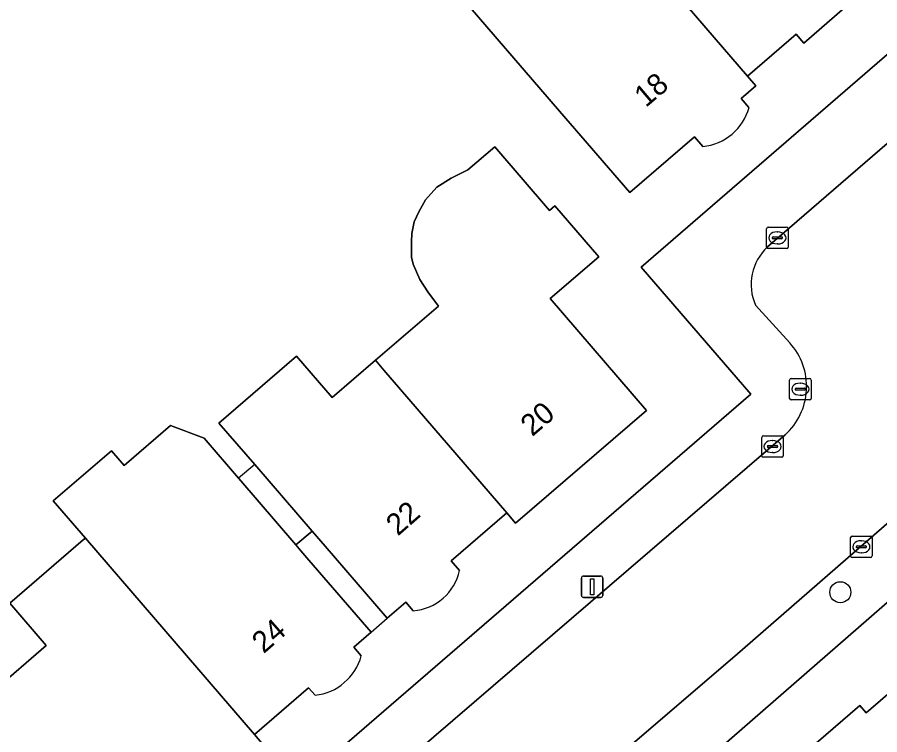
# Model space of a CAD drawing. Extents: x 161772 to 163126, y 383092 to 383917.
# Drawn here: x 162433.68 to 162473.8, y 383515.02 to 383548.4 of the extents above; entities that cross this region are included whole.
import ezdxf

# ---------------------------------------------------------------- set-up
doc = ezdxf.new("R2010")
doc.units = 0
for name, color, linetype in [('IMGEO_Boom', 7, 'Continuous'), ('IMGEO_Brandkraan', 7, 'Continuous'), ('IMGEO_Erf', 7, 'Continuous'), ('IMGEO_Kolk', 7, 'Continuous'), ('IMGEO_Lichtmast', 7, 'Continuous'), ('IMGEO_Pand', 7, 'Continuous'), ('IMGEO_Pand_nummerreeks', 7, 'Continuous'), ('IMGEO_Pand_overbouw', 7, 'Continuous'), ('IMGEO_Rijbaan_lokaal_open', 7, 'Continuous'), ('IMGEO_Voetpad_open', 7, 'Continuous')]:
    doc.layers.add(name, color=color, linetype=linetype)

msp = doc.modelspace()

# ---------------------------------------------------------------- linework, layer by layer
at = {"layer": 'IMGEO_Boom'}
msp.add_circle((162471.965, 383521.651), 0.489, dxfattribs=at)
at = {"layer": 'IMGEO_Brandkraan'}
for p, q in [((162469.607, 383530.67), (162469.607, 383531.522)), ((162469.682, 383531.596), (162470.534, 383531.596)), ((162470.608, 383531.522), (162470.608, 383530.67)), ((162469.866, 383531.09), (162469.866, 383531.102)), ((162470.304, 383531.053), (162469.906, 383531.053)), ((162469.909, 383531.139), (162470.307, 383531.139)), ((162470.095, 383531.376), (162470.12, 383531.376)), ((162470.35, 383531.102), (162470.35, 383531.09)), ((162470.118, 383530.816), (162470.093, 383530.816)), ((162470.534, 383530.596), (162469.682, 383530.596))]:
    msp.add_line(p, q, dxfattribs=at)
for points in [[(162469.607, 383530.67), (162469.607, 383531.522)], [(162469.682, 383531.596), (162470.534, 383531.596)], [(162470.608, 383531.522), (162470.608, 383530.67)], [(162470.534, 383530.596), (162469.682, 383530.596)]]:
    msp.add_lwpolyline(points, dxfattribs=at)
for centre, radius, start, end in [((162469.684, 383531.52), 0.0765, 91.552, 178.448), ((162469.684, 383531.52), 0.0765, 91.552, 178.448), ((162470.532, 383531.52), 0.0765, 1.552, 88.448), ((162470.532, 383531.52), 0.0765, 1.552, 88.448), ((162469.906, 383531.099), 0.0403, 85.8775, 175.7526), ((162469.903, 383531.089), 0.0366, 178.938, 274.7102), ((162470.307, 383531.096), 0.043, 264.8664, 352.4533), ((162470.311, 383531.101), 0.0386, 1.7309, 96.639), ((162469.684, 383530.672), 0.0765, 181.552, 268.448), ((162469.684, 383530.672), 0.0765, 181.552, 268.448), ((162470.532, 383530.672), 0.0765, 271.552, 358.448), ((162470.532, 383530.672), 0.0765, 271.552, 358.448)]:
    msp.add_arc(centre, radius, start, end, dxfattribs=at)
for centre, major_axis, ratio, start_param, end_param in [((162470.094, 383531.096), (-0.387, 0.002), 0.722429, 4.712389, 7.853982), ((162470.119, 383531.096), (-0.39, 0.002), 0.717154, 1.570796, 4.712389)]:
    msp.add_ellipse(centre, major_axis=major_axis, ratio=ratio, start_param=start_param, end_param=end_param, dxfattribs=at)
at = {"layer": 'IMGEO_Erf'}
for points in [[(162462.704, 383536.779), (162483.744, 383554.98), (162500, 383574.599), (162526.947, 383607.122), (162543.804, 383623.317), (162548.918, 383628.126), (162539.791, 383641.093), (162527.133, 383641.683), (162527.105, 383641.456), (162500, 383642.583), (162442.25, 383644.984), (162375.184, 383528.714), (162418.191, 383500), (162425.357, 383495.215)], [(162458.908, 383544.027), (162454.265, 383549.417), (162460.093, 383554.438), (162465.645, 383559.222), (162467.411, 383557.245), (162470.019, 383554.293), (162473.282, 383550.505), (162472.187, 383549.562), (162472.538, 383549.153), (162470.269, 383547.191), (162469.915, 383547.604), (162467.652, 383545.655), (162468.036, 383545.209), (162467.356, 383544.624), (162467.717, 383544.204)], [(162465.567, 383542.388), (162465.184, 383542.833), (162462.172, 383540.239), (162458.908, 383544.027)], [(162450.349, 383532.447), (162453.266, 383534.957), (162452.779, 383535.618), (162452.408, 383536.2), (162452.091, 383536.915), (162452.011, 383537.233), (162452.011, 383537.63), (162452.011, 383537.948), (162452.037, 383538.345), (162452.143, 383538.874), (162452.354, 383539.351), (162452.672, 383539.906), (162453.201, 383540.489), (162453.862, 383540.912), (162454.635, 383541.297), (162455.889, 383542.376), (162458.441, 383539.41), (162458.692, 383539.626), (162460.73, 383537.257), (162458.472, 383535.314), (162462.948, 383530.112), (162456.856, 383524.871), (162456.455, 383525.337), (162453.864, 383523.107), (162454.245, 383522.664)], [(162426.613, 383495.312), (162432.045, 383500), (162467.807, 383530.859), (162462.704, 383536.779)], [(162452.101, 383520.791), (162451.752, 383521.196), (162450.879, 383520.445), (162448, 383523.791), (162447.394, 383524.495), (162444.722, 383527.6), (162443.05, 383529.517), (162446.671, 383532.633), (162448.328, 383530.708), (162450.349, 383532.447)], [(162432.564, 383517.058), (162435.022, 383519.173), (162433.324, 383521.146), (162436.75, 383524.093), (162436.844, 383524.173), (162435.353, 383525.904), (162438.056, 383528.23), (162438.643, 383527.548), (162440.808, 383529.411), (162442.368, 383528.816), (162443.97, 383526.953), (162443.982, 383526.94), (162446.643, 383523.849), (162446.876, 383523.578), (162447.247, 383523.147), (162450.137, 383519.788)], [(162474.854, 383521.793), (162449.833, 383500), (162443.732, 383494.748)], [(162450.137, 383519.788), (162449.338, 383519.1), (162449.68, 383518.697)], [(162447.531, 383516.86), (162447.229, 383517.21), (162444.707, 383515.04), (162445.06, 383514.63), (162438.909, 383509.337), (162434.864, 383514.039), (162431.773, 383511.379)]]:
    msp.add_lwpolyline(points, dxfattribs=at)
msp.add_lwpolyline([(162470.157, 383503.816), (162467.313, 383507.12), (162468.201, 383507.885), (162470.231, 383509.633), (162468.019, 383512.202), (162472.868, 383516.376), (162473.161, 383516.035), (162475.283, 383517.863), (162478.454, 383514.18), (162477.762, 383513.584), (162479.356, 383511.733), (162480.951, 383509.881), (162481.665, 383510.496), (162484.833, 383506.816), (162482.72, 383504.996), (162483, 383504.671), (162479.211, 383501.409), (162477.982, 383500.351), (162476.248, 383502.364), (162473.468, 383499.971)], close=True, dxfattribs=at)
for centre, radius, start, end in [((162465.345, 383544.832), 2.454, 275.197, 345.1753), ((162451.929, 383523.151), 2.367, 274.1672, 348.1137), ((162447.269, 383519.342), 2.495, 276.018, 345.0308)]:
    msp.add_arc(centre, radius, start, end, dxfattribs=at)
at = {"layer": 'IMGEO_Kolk'}
for p, q in [((162468.538, 383537.709), (162468.538, 383538.561)), ((162468.613, 383538.635), (162469.465, 383538.635)), ((162469.026, 383538.415), (162469.051, 383538.415)), ((162469.539, 383538.561), (162469.539, 383537.709)), ((162468.797, 383538.129), (162468.797, 383538.141)), ((162469.235, 383538.092), (162468.837, 383538.092)), ((162468.84, 383538.178), (162469.238, 383538.178)), ((162469.049, 383537.855), (162469.024, 383537.855)), ((162469.281, 383538.141), (162469.281, 383538.129)), ((162469.465, 383537.635), (162468.613, 383537.635)), ((162468.311, 383528.003), (162468.311, 383528.855)), ((162468.386, 383528.929), (162469.238, 383528.929)), ((162468.799, 383528.709), (162468.824, 383528.709)), ((162469.312, 383528.855), (162469.312, 383528.003)), ((162468.57, 383528.423), (162468.57, 383528.435)), ((162469.008, 383528.386), (162468.61, 383528.386)), ((162468.613, 383528.472), (162469.011, 383528.472)), ((162469.054, 383528.435), (162469.054, 383528.423)), ((162469.238, 383527.929), (162468.386, 383527.929)), ((162468.822, 383528.149), (162468.797, 383528.149)), ((162472.517, 383524.264), (162473.369, 383524.264)), ((162472.442, 383523.338), (162472.442, 383524.19)), ((162472.744, 383523.807), (162473.142, 383523.807)), ((162472.93, 383524.044), (162472.955, 383524.044)), ((162473.443, 383524.19), (162473.443, 383523.338)), ((162472.701, 383523.758), (162472.701, 383523.77)), ((162473.139, 383523.721), (162472.741, 383523.721)), ((162472.953, 383523.484), (162472.928, 383523.484)), ((162473.185, 383523.77), (162473.185, 383523.758)), ((162473.369, 383523.264), (162472.517, 383523.264))]:
    msp.add_line(p, q, dxfattribs=at)
for points in [[(162468.538, 383537.709), (162468.538, 383538.561)], [(162468.613, 383538.635), (162469.465, 383538.635)], [(162469.539, 383538.561), (162469.539, 383537.709)], [(162469.465, 383537.635), (162468.613, 383537.635)], [(162468.311, 383528.003), (162468.311, 383528.855)], [(162468.386, 383528.929), (162469.238, 383528.929)], [(162469.312, 383528.855), (162469.312, 383528.003)], [(162469.238, 383527.929), (162468.386, 383527.929)], [(162472.517, 383524.264), (162473.369, 383524.264)], [(162472.442, 383523.338), (162472.442, 383524.19)], [(162473.443, 383524.19), (162473.443, 383523.338)], [(162473.369, 383523.264), (162472.517, 383523.264)]]:
    msp.add_lwpolyline(points, dxfattribs=at)
for centre, radius, start, end in [((162468.615, 383538.559), 0.0765, 91.552, 178.448), ((162468.615, 383538.559), 0.0765, 91.552, 178.448), ((162469.463, 383538.559), 0.0765, 1.552, 88.448), ((162469.463, 383538.559), 0.0765, 1.552, 88.448), ((162468.837, 383538.138), 0.0403, 85.8775, 175.7526), ((162468.834, 383538.128), 0.0366, 178.938, 274.7102), ((162469.238, 383538.135), 0.043, 264.8664, 352.4533), ((162469.242, 383538.14), 0.0386, 1.7309, 96.639), ((162468.615, 383537.711), 0.0765, 181.552, 268.448), ((162468.615, 383537.711), 0.0765, 181.552, 268.448), ((162469.463, 383537.711), 0.0765, 271.552, 358.448), ((162469.463, 383537.711), 0.0765, 271.552, 358.448), ((162468.388, 383528.853), 0.0765, 91.552, 178.448), ((162468.388, 383528.853), 0.0765, 91.552, 178.448), ((162469.236, 383528.853), 0.0765, 1.552, 88.448), ((162469.236, 383528.853), 0.0765, 1.552, 88.448), ((162468.61, 383528.432), 0.0403, 85.8775, 175.7526), ((162468.607, 383528.422), 0.0366, 178.938, 274.7102), ((162469.011, 383528.429), 0.043, 264.8664, 352.4533), ((162469.015, 383528.434), 0.0386, 1.7309, 96.639), ((162468.388, 383528.005), 0.0765, 181.552, 268.448), ((162468.388, 383528.005), 0.0765, 181.552, 268.448), ((162469.236, 383528.005), 0.0765, 271.552, 358.448), ((162469.236, 383528.005), 0.0765, 271.552, 358.448), ((162472.519, 383524.188), 0.0765, 91.552, 178.448), ((162472.519, 383524.188), 0.0765, 91.552, 178.448), ((162473.367, 383524.188), 0.0765, 1.552, 88.448), ((162473.367, 383524.188), 0.0765, 1.552, 88.448), ((162472.741, 383523.767), 0.0403, 85.8775, 175.7526), ((162473.146, 383523.769), 0.0386, 1.7309, 96.639), ((162472.738, 383523.757), 0.0366, 178.938, 274.7102), ((162473.142, 383523.764), 0.043, 264.8664, 352.4533), ((162472.519, 383523.34), 0.0765, 181.552, 268.448), ((162472.519, 383523.34), 0.0765, 181.552, 268.448), ((162473.367, 383523.34), 0.0765, 271.552, 358.448), ((162473.367, 383523.34), 0.0765, 271.552, 358.448)]:
    msp.add_arc(centre, radius, start, end, dxfattribs=at)
for centre, major_axis, ratio, start_param, end_param in [((162469.025, 383538.135), (-0.387, 0.002), 0.722429, 4.712389, 7.853982), ((162469.05, 383538.135), (-0.39, 0.002), 0.717154, 1.570796, 4.712389), ((162468.798, 383528.429), (-0.387, 0.002), 0.722429, 4.712389, 7.853982), ((162468.823, 383528.429), (-0.39, 0.002), 0.717154, 1.570796, 4.712389), ((162472.929, 383523.764), (-0.387, 0.002), 0.722429, 4.712389, 7.853982), ((162472.954, 383523.764), (-0.39, 0.002), 0.717154, 1.570796, 4.712389)]:
    msp.add_ellipse(centre, major_axis=major_axis, ratio=ratio, start_param=start_param, end_param=end_param, dxfattribs=at)
at = {"layer": 'IMGEO_Lichtmast'}
for p, q in [((162459.923, 383521.506), (162459.923, 383522.306)), ((162459.923, 383522.306), (162459.923, 383521.506)), ((162460.023, 383522.406), (162460.813, 383522.406)), ((162460.813, 383522.406), (162460.023, 383522.406)), ((162460.913, 383522.306), (162460.913, 383521.506)), ((162460.913, 383521.506), (162460.913, 383522.306)), ((162460.813, 383521.406), (162460.023, 383521.406)), ((162460.023, 383521.406), (162460.813, 383521.406))]:
    msp.add_line(p, q, dxfattribs=at)
msp.add_lwpolyline([(162460.343, 383522.281), (162460.493, 383522.281), (162460.493, 383521.531), (162460.343, 383521.531), (162460.343, 383522.281)], dxfattribs=at)
for centre, start, end in [((162460.023, 383522.306), 90, 180), ((162460.023, 383522.306), 90, 180), ((162460.813, 383522.306), 0, 90), ((162460.813, 383522.306), 360, 90), ((162460.023, 383521.506), 180, 270), ((162460.023, 383521.506), 180, 270), ((162460.813, 383521.506), 270, 0), ((162460.813, 383521.506), 270, 0)]:
    msp.add_arc(centre, 0.1, start, end, dxfattribs=at)
at = {"layer": 'IMGEO_Pand'}
for points in [[(162460.093, 383554.438), (162467.652, 383545.655), (162469.915, 383547.604), (162470.269, 383547.191), (162472.538, 383549.153), (162472.187, 383549.562), (162473.282, 383550.505), (162470.019, 383554.293), (162467.411, 383557.245), (162465.645, 383559.222)], [(162458.472, 383535.314), (162460.73, 383537.257), (162458.692, 383539.626), (162458.441, 383539.41), (162455.889, 383542.376), (162454.635, 383541.297), (162453.862, 383540.912), (162453.201, 383540.489), (162452.672, 383539.906), (162452.354, 383539.351), (162452.143, 383538.874), (162452.037, 383538.345), (162452.011, 383537.948), (162452.011, 383537.63), (162452.011, 383537.233), (162452.091, 383536.915), (162452.408, 383536.2), (162452.779, 383535.618), (162453.266, 383534.957), (162450.349, 383532.447), (162450.737, 383531.987), (162456.455, 383525.337), (162456.856, 383524.871), (162462.948, 383530.112)], [(162436.844, 383524.173), (162436.75, 383524.093), (162433.324, 383521.146), (162435.022, 383519.173), (162432.564, 383517.058), (162428.616, 383521.645), (162426.986, 383520.242), (162425.356, 383518.839), (162425.74, 383518.391), (162431.773, 383511.379), (162434.864, 383514.039), (162438.909, 383509.337), (162445.06, 383514.63), (162444.707, 383515.04)], [(162479.356, 383511.733), (162477.762, 383513.584), (162478.454, 383514.18), (162475.283, 383517.863), (162473.161, 383516.035), (162472.868, 383516.376), (162468.019, 383512.202), (162470.231, 383509.633), (162468.201, 383507.885), (162467.313, 383507.12), (162470.157, 383503.816), (162471.24, 383504.749), (162472.907, 383506.185)]]:
    msp.add_lwpolyline(points, close=True, dxfattribs=at)
for points in [[(162467.717, 383544.204), (162467.356, 383544.624), (162468.036, 383545.209), (162467.652, 383545.655), (162460.093, 383554.438), (162454.265, 383549.417), (162458.908, 383544.027), (162462.172, 383540.239), (162465.184, 383542.833), (162465.567, 383542.388)], [(162450.737, 383531.987), (162450.349, 383532.447), (162448.328, 383530.708), (162446.671, 383532.633), (162443.05, 383529.517), (162444.722, 383527.6), (162447.394, 383524.495), (162448, 383523.791), (162450.879, 383520.445), (162451.752, 383521.196), (162452.101, 383520.791)], [(162454.245, 383522.664), (162453.864, 383523.107), (162456.455, 383525.337), (162450.737, 383531.987)], [(162446.876, 383523.578), (162446.643, 383523.849), (162443.982, 383526.94), (162443.97, 383526.953), (162442.368, 383528.816), (162440.808, 383529.411), (162438.643, 383527.548), (162438.056, 383528.23), (162435.353, 383525.904), (162436.844, 383524.173), (162444.707, 383515.04), (162447.229, 383517.21), (162447.531, 383516.86)], [(162449.68, 383518.697), (162449.338, 383519.1), (162450.137, 383519.788), (162447.247, 383523.147), (162446.876, 383523.578)]]:
    msp.add_lwpolyline(points, dxfattribs=at)
for centre, radius, start, end in [((162465.345, 383544.832), 2.454, 275.197, 345.1753), ((162451.929, 383523.151), 2.367, 274.1672, 348.1137), ((162447.269, 383519.342), 2.495, 276.018, 345.0308)]:
    msp.add_arc(centre, radius, start, end, dxfattribs=at)
at = {"layer": 'IMGEO_Pand_overbouw'}
for points in [[(162444.722, 383527.6), (162443.97, 383526.953), (162443.982, 383526.94), (162446.643, 383523.849), (162447.394, 383524.495)], [(162448, 383523.791), (162447.394, 383524.495), (162446.643, 383523.849), (162446.876, 383523.578), (162447.247, 383523.147), (162450.137, 383519.788), (162450.879, 383520.445)]]:
    msp.add_lwpolyline(points, close=True, dxfattribs=at)
at = {"layer": 'IMGEO_Rijbaan_lokaal_open'}
for points in [[(162490.049, 383548.342), (162490.534, 383548.934), (162485.735, 383552.822), (162484.483, 383551.467), (162468.577, 383537.721)], [(162468.02, 383535), (162469.615, 383533.245)], [(162469.395, 383528.971), (162443.112, 383506.379), (162441.654, 383505.126), (162438.691, 383502.574), (162437.192, 383501.282), (162437.045, 383501.14), (162438.019, 383500), (162441.094, 383496.401), (162441.857, 383497.02), (162445.287, 383500.025), (162467.06, 383518.683), (162475.321, 383525.871)]]:
    msp.add_lwpolyline(points, dxfattribs=at)
for centre, radius, start, end in [((162470.22, 383535.967), 2.403, 133.1279, 203.7344), ((162467.381, 383531.217), 3.017, 311.8848, 42.2219)]:
    msp.add_arc(centre, radius, start, end, dxfattribs=at)
at = {"layer": 'IMGEO_Voetpad_open'}
for points in [[(162549.66, 383629.858), (162548.918, 383628.126), (162543.804, 383623.317), (162526.947, 383607.122), (162500, 383574.599), (162483.744, 383554.98), (162462.704, 383536.779), (162467.807, 383530.859), (162432.045, 383500), (162426.613, 383495.312), (162428.778, 383494.029), (162435.72, 383500), (162437.045, 383501.14), (162437.192, 383501.282), (162438.691, 383502.574), (162438.438, 383502.865), (162441.394, 383505.425), (162441.654, 383505.126), (162443.112, 383506.379), (162469.395, 383528.971)], [(162468.577, 383537.721), (162484.483, 383551.467), (162485.735, 383552.822), (162487.591, 383555.051), (162488.243, 383555.841), (162487.915, 383556.108), (162490.371, 383559.116), (162490.713, 383558.838), (162499.96, 383570.06), (162503.132, 383574.038), (162507.749, 383579.508), (162511.095, 383583.664), (162510.859, 383583.859), (162513.286, 383586.801), (162513.52, 383586.607), (162520.458, 383594.506), (162527.435, 383602.384), (162532.418, 383607.776), (162537.203, 383612.786), (162540.103, 383615.776), (162538.984, 383617.258), (162540.462, 383618.813), (162542.308, 383616.755)], [(162492.362, 383540.697), (162481.301, 383531.073), (162481.643, 383530.681), (162475.674, 383525.466), (162475.321, 383525.871), (162467.06, 383518.683), (162445.287, 383500.025), (162441.857, 383497.02), (162441.094, 383496.401), (162443.732, 383494.748), (162449.833, 383500), (162474.854, 383521.793)], [(162469.615, 383533.245), (162468.02, 383535)]]:
    msp.add_lwpolyline(points, dxfattribs=at)
for centre, radius, start, end in [((162470.22, 383535.967), 2.403, 133.1279, 203.7344), ((162467.381, 383531.217), 3.017, 311.8848, 42.2219)]:
    msp.add_arc(centre, radius, start, end, dxfattribs=at)

# ---------------------------------------------------------------- texts
at = {"layer": 'IMGEO_Pand_nummerreeks'}
for s, rotation, p in [('18', 40.2828, (162462.916, 383544.173)), ('20', 40.7087, (162457.633, 383528.863)), ('22', 41.2587, (162451.381, 383524.238)), ('24', 41.167, (162445.141, 383518.767))]:
    msp.add_text(s, height=1, rotation=rotation, dxfattribs=at).set_placement(p)

doc.saveas('drawing.dxf')
